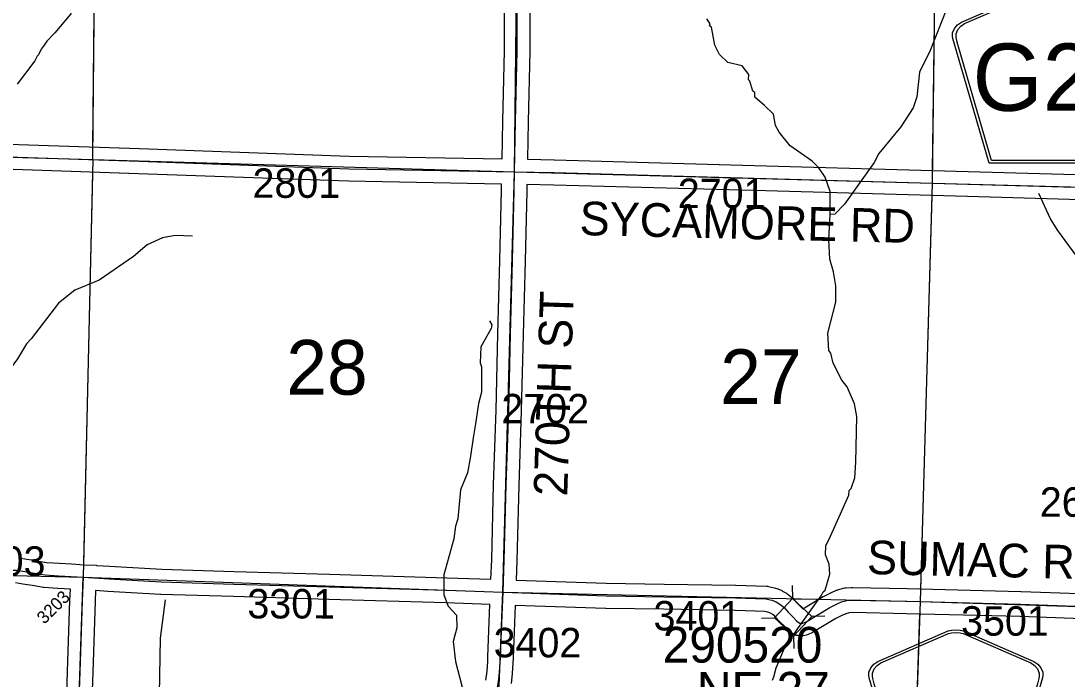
# Model space of a CAD drawing. Extents: x -132.8 to -73.3, y -60 to -26.
# Drawn here: x -113.765 to -111.28, y -37.838 to -36.274 of the extents above; entities that cross this region are included whole.
import ezdxf

# ---------------------------------------------------------------- set-up
doc = ezdxf.new("R2010")
doc.units = 0
for name, color, linetype in [('tdCoHydroRiver', 7, 'Continuous'), ('tdCoSecRdNmbr', 7, 'Continuous'), ('tdCoSecRdTxt', 7, 'Continuous'), ('tdCoSecRteBand', 7, 'Continuous'), ('tdCoSecRteCL', 7, 'Continuous'), ('tdCoSectLine', 7, 'Continuous'), ('tdCoSectLinePart', 7, 'Continuous'), ('tdCoSectNmbr', 7, 'Continuous'), ('tdCoShieldCoRte', 7, 'Continuous'), ('tdCoShieldCoRteHrd', 7, 'Continuous'), ('tdCoStrucSec', 7, 'Continuous'), ('tdCoStrucSecCoName', 7, 'Continuous'), ('tdCoStrucSecFHWANum', 7, 'Continuous'), ('tdCoSurfGravel', 7, 'Continuous')]:
    doc.layers.add(name, color=color, linetype=linetype)

msp = doc.modelspace()

# ---------------------------------------------------------------- linework, layer by layer
at = {"layer": 'tdCoHydroRiver'}
for points in [[(-111.453, -35.7994), (-111.4533, -35.8089), (-111.4486, -35.8137), (-111.4489, -35.8248), (-111.4427, -35.8281), (-111.4364, -35.8913), (-111.4386, -36.0396), (-111.4512, -36.1007), (-111.4597, -36.1242), (-111.4812, -36.1615), (-111.567, -36.2461), (-111.6058, -36.3444), (-111.6307, -36.3959), (-111.6369, -36.4541), (-111.6455, -36.4807), (-111.6751, -36.5257), (-111.7272, -36.589), (-111.7388, -36.6108), (-111.8092, -36.7099), (-111.8318, -36.733), (-111.8429, -36.7343)], [(-113.4511, -36.0575), (-113.5248, -36.1029), (-113.5667, -36.1365), (-113.6122, -36.1874), (-113.6419, -36.2387), (-113.6471, -36.2575), (-113.6845, -36.3023), (-113.704, -36.3223), (-113.7105, -36.3316), (-113.7171, -36.3409), (-113.7238, -36.3549), (-113.727, -36.358), (-113.732, -36.3689), (-113.7745, -36.4246)], [(-111.8429, -36.7343), (-111.8431, -36.6791), (-111.8549, -36.6457), (-111.8701, -36.6232), (-111.8854, -36.607), (-111.9382, -36.571), (-111.9642, -36.5388), (-111.9732, -36.5228), (-111.9773, -36.4958), (-111.9988, -36.4748), (-112.022, -36.4553), (-112.0217, -36.4442), (-112.0264, -36.4409), (-112.0337, -36.4171), (-112.0368, -36.4139), (-112.0364, -36.4013), (-112.0517, -36.3804), (-112.0862, -36.3732), (-112.1062, -36.3537), (-112.1167, -36.3314), (-112.1251, -36.2886), (-112.1297, -36.2853), (-112.128, -36.2806), (-112.1356, -36.2694)], [(-111.2583, -36.8313), (-111.3026, -36.7718), (-111.3193, -36.7445), (-111.3477, -36.6839)], [(-111.98, -37.8413), (-111.9766, -37.8335), (-111.9713, -37.8115), (-111.9512, -37.7647), (-111.92, -37.7182), (-111.8644, -37.6408), (-111.8594, -37.6314), (-111.8546, -37.6268), (-111.8442, -37.5892), (-111.8451, -37.5655), (-111.854, -37.5432), (-111.8535, -37.5212), (-111.8452, -37.5056), (-111.7983, -37.4011), (-111.7981, -37.3901), (-111.7932, -37.3855), (-111.7847, -37.3604), (-111.7821, -37.3227), (-111.7794, -37.2139), (-111.7849, -37.1838), (-111.8028, -37.1439), (-111.8151, -37.1278), (-111.8361, -37.0878), (-111.8418, -37.064), (-111.8464, -37.0576), (-111.8485, -37.0165), (-111.8293, -36.9429), (-111.8299, -36.9034), (-111.8353, -36.8702), (-111.844, -36.84), (-111.846, -36.7942), (-111.8429, -36.7343)], [(-113.3576, -36.7854), (-113.3986, -36.7844), (-113.4287, -36.7899), (-113.4654, -36.8063), (-113.4977, -36.8339), (-113.5796, -36.8902), (-113.637, -36.9139), (-113.6757, -36.9445), (-113.7409, -37.0296), (-113.7523, -37.0419), (-113.7737, -37.0776), (-113.8309, -37.1551), (-113.871, -37.1777), (-113.8923, -37.2103), (-113.8989, -37.2196), (-113.94, -37.2232), (-113.9607, -37.2306), (-113.9833, -37.2505), (-114.0605, -37.2454), (-114.0908, -37.2572), (-114.0972, -37.2618)], [(-112.6526, -36.9865), (-112.6465, -36.9961), (-112.6483, -37.0055), (-112.6731, -37.049), (-112.6741, -37.0869), (-112.6711, -37.0964), (-112.6711, -37.1564), (-112.6781, -37.183), (-112.6856, -37.2317), (-112.6912, -37.2647), (-112.6971, -37.3087), (-112.7044, -37.3479), (-112.7212, -37.3885), (-112.7277, -37.4578), (-112.7329, -37.475), (-112.7368, -37.5049), (-112.7611, -37.591), (-112.7607, -37.6383), (-112.7503, -37.6654), (-112.7304, -37.6864), (-112.7295, -37.7164), (-112.7383, -37.7493), (-112.7332, -37.7968), (-112.6958, -37.9397)], [(-112.6838, -38.7098), (-112.7007, -38.692), (-112.7713, -38.676), (-112.7928, -38.6518), (-112.8151, -38.5992), (-112.8505, -38.5636), (-112.922, -38.5191), (-112.9589, -38.4803), (-113.0165, -38.3874), (-113.0548, -38.3422), (-113.12, -38.2995), (-113.1475, -38.2657), (-113.1536, -38.2561), (-113.1664, -38.2005), (-113.1769, -38.1813), (-113.2032, -38.1602), (-113.2623, -38.1255), (-113.3241, -38.075), (-113.3363, -38.0574), (-113.3777, -38.009), (-113.4262, -37.9305), (-113.4358, -37.875), (-113.434, -37.741), (-113.4222, -37.6498)]]:
    msp.add_lwpolyline(points, dxfattribs=at)
at = {"layer": 'tdCoSecRteBand'}
for points in [[(-113.9884, -36.5605), (-113.4838, -36.5772), (-113.4838, -36.5772), (-113.4837, -36.5772), (-112.9856, -36.5952), (-112.6222, -36.6018), (-112.6222, -36.6018), (-112.6222, -36.6018), (-112.6204, -36.5127), (-112.6204, -36.5126), (-112.6204, -36.5126), (-112.6167, -36.3447), (-112.6163, -36.2123)], [(-112.5563, -36.2126), (-112.5568, -36.3452), (-112.5568, -36.3455), (-112.5568, -36.3457), (-112.5605, -36.5139), (-112.5622, -36.6029), (-112.4983, -36.6041), (-112.4982, -36.6041), (-112.498, -36.6041), (-112.0228, -36.6174), (-112.0228, -36.6174), (-112.0228, -36.6174), (-111.5151, -36.6317), (-111.5151, -36.6317), (-111.5151, -36.6317), (-111.0041, -36.6463)], [(-112.6488, -37.6012), (-112.6471, -37.5547), (-112.6424, -37.3763), (-112.6424, -37.3762), (-112.6424, -37.3762), (-112.6367, -37.1995), (-112.6323, -37.0178), (-112.6323, -37.0178), (-112.6323, -37.0178), (-112.6278, -36.8434), (-112.6236, -36.6763), (-112.6234, -36.6618), (-112.987, -36.6552), (-112.9872, -36.6552), (-112.9875, -36.6552), (-113.4859, -36.6372), (-113.9903, -36.6204)], [(-111.0058, -36.7062), (-111.5168, -36.6917), (-112.0245, -36.6774), (-112.4996, -36.6641), (-112.5634, -36.6629), (-112.5637, -36.6776), (-112.5637, -36.6777), (-112.5637, -36.6778), (-112.5679, -36.845), (-112.5679, -36.845), (-112.5679, -36.845), (-112.5723, -37.0193), (-112.5767, -37.201), (-112.5767, -37.2012), (-112.5767, -37.2013), (-112.5824, -37.378), (-112.5871, -37.5565), (-112.5871, -37.5566), (-112.5871, -37.5568), (-112.5889, -37.6032), (-112.3748, -37.6106), (-112.2377, -37.6126), (-112.2377, -37.6126), (-112.2377, -37.6126), (-112.0678, -37.6153), (-112.0674, -37.6153), (-112.0671, -37.6153), (-112.0194, -37.617), (-111.9946, -37.6178), (-111.9919, -37.6179), (-111.9892, -37.6184), (-111.9754, -37.6214), (-111.9727, -37.622), (-111.9701, -37.623), (-111.9595, -37.6275), (-111.9577, -37.6282), (-111.956, -37.6292), (-111.9471, -37.6344), (-111.9451, -37.6356), (-111.9433, -37.637), (-111.9342, -37.6444), (-111.9321, -37.6461), (-111.9303, -37.6482), (-111.921, -37.6591), (-111.9096, -37.6698), (-111.9085, -37.6708), (-111.9079, -37.6715)], [(-113.7712, -37.5501), (-113.7513, -37.5533), (-113.7234, -37.5577), (-113.7233, -37.5577), (-113.7231, -37.5578), (-113.704, -37.561), (-113.6739, -37.5633), (-113.645, -37.5649), (-113.6153, -37.5666), (-113.5856, -37.5678), (-113.5856, -37.5683), (-113.5851, -37.5683), (-113.5551, -37.57), (-113.555, -37.57), (-113.555, -37.57), (-113.4309, -37.5773), (-113.2589, -37.5825), (-113.0323, -37.5892), (-113.0323, -37.5892), (-113.0323, -37.5892), (-112.7539, -37.5976), (-112.7538, -37.5976), (-112.7537, -37.5976), (-112.6489, -37.6012), (-112.6488, -37.6012)], [(-113.6598, -37.9743), (-113.6546, -37.8202), (-113.6489, -37.6515), (-113.6489, -37.6514), (-113.6489, -37.6513), (-113.6479, -37.6249), (-113.6775, -37.6232), (-113.6779, -37.6232), (-113.6782, -37.6232), (-113.71, -37.6207), (-113.7113, -37.6206), (-113.7127, -37.6204), (-113.733, -37.6169), (-113.7607, -37.6125), (-113.7607, -37.6125), (-113.7608, -37.6125), (-113.7781, -37.6097)], [(-111.9079, -37.6715), (-111.8595, -37.6425), (-111.8586, -37.642), (-111.8576, -37.6415), (-111.8416, -37.6333), (-111.8406, -37.6328), (-111.8396, -37.6324), (-111.8277, -37.6275), (-111.8262, -37.6268), (-111.8247, -37.6264), (-111.8121, -37.6227), (-111.809, -37.6218), (-111.8058, -37.6215), (-111.7922, -37.6206), (-111.7908, -37.6204), (-111.7894, -37.6205), (-111.6604, -37.6234), (-111.6604, -37.6234), (-111.6603, -37.6234), (-111.3901, -37.6301), (-111.3899, -37.6301), (-111.3897, -37.6301), (-111.1605, -37.6385)], [(-112.6606, -37.8409), (-112.6581, -37.82), (-112.6566, -37.7968), (-112.6559, -37.7855), (-112.6535, -37.7229), (-112.6511, -37.6611), (-112.7558, -37.6575), (-113.0341, -37.6491), (-113.2607, -37.6425), (-113.2607, -37.6425), (-113.2607, -37.6425), (-113.4331, -37.6373), (-113.4336, -37.6373), (-113.434, -37.6373), (-113.5585, -37.6299), (-113.588, -37.6282), (-113.589, -37.6536), (-113.5946, -37.8222), (-113.5998, -37.9763)], [(-111.161, -37.6985), (-111.3917, -37.6901), (-111.6618, -37.6834), (-111.7893, -37.6805), (-111.7982, -37.6811), (-111.8062, -37.6835), (-111.8155, -37.6874), (-111.8295, -37.6945), (-111.8849, -37.7277), (-111.8864, -37.7286), (-111.888, -37.7293), (-111.8952, -37.7326), (-111.8992, -37.7344), (-111.9035, -37.735), (-111.9073, -37.7355), (-111.9111, -37.736), (-111.9149, -37.7356), (-111.9189, -37.7351), (-111.9239, -37.7345), (-111.9286, -37.7322), (-111.9324, -37.7304), (-111.9364, -37.7284), (-111.9396, -37.7253), (-111.9434, -37.7218), (-111.9444, -37.7208), (-111.9454, -37.7198), (-111.9517, -37.7125), (-111.9633, -37.7017), (-111.9644, -37.7006), (-111.9655, -37.6993), (-111.9741, -37.6893), (-111.9793, -37.6851), (-111.9845, -37.6821), (-111.9907, -37.6795), (-111.9991, -37.6777), (-112.0213, -37.677), (-112.0214, -37.677), (-112.0215, -37.677), (-112.069, -37.6753), (-112.2386, -37.6726), (-112.3759, -37.6706), (-112.3762, -37.6706), (-112.3765, -37.6706), (-112.5912, -37.6632), (-112.5912, -37.6633), (-112.5935, -37.7252), (-112.5935, -37.7253), (-112.5935, -37.7253), (-112.596, -37.7882), (-112.596, -37.7885), (-112.596, -37.7888), (-112.5967, -37.8005), (-112.5982, -37.8246), (-112.5983, -37.8255), (-112.5984, -37.8263), (-112.6011, -37.8488)]]:
    msp.add_lwpolyline(points, dxfattribs=at)
at = {"layer": 'tdCoSecRteCL'}
for points in [[(-112.5928, -36.6324), (-112.5904, -36.5133), (-112.5868, -36.3451), (-112.5863, -36.2124), (-112.5848, -36.0479), (-112.5833, -35.8827), (-112.5813, -35.7096), (-112.5811, -35.6338)], [(-114.5922, -36.5747), (-114.4806, -36.5771), (-113.9894, -36.5904), (-113.4848, -36.6072), (-112.9864, -36.6252), (-112.5928, -36.6324)], [(-112.62, -37.6322), (-112.6171, -37.5557), (-112.6124, -37.3771), (-112.6067, -37.2003), (-112.6023, -37.0186), (-112.5978, -36.8442), (-112.5937, -36.677), (-112.5928, -36.6324)], [(-112.5928, -36.6324), (-112.4989, -36.6341), (-112.0237, -36.6474), (-111.5159, -36.6617), (-111.0049, -36.6763), (-110.6144, -36.6859)], [(-114.6175, -37.5723), (-114.5296, -37.5745), (-114.2682, -37.5807), (-114.0583, -37.5876), (-113.9286, -37.5903), (-113.8675, -37.5905), (-113.845, -37.5903), (-113.8283, -37.5896), (-113.8125, -37.5864), (-113.7972, -37.5817), (-113.7878, -37.5799), (-113.776, -37.5797), (-113.756, -37.5829), (-113.7281, -37.5873), (-113.7077, -37.5908), (-113.6759, -37.5933), (-113.6167, -37.5966)], [(-113.6529, -38.6203), (-113.6522, -38.6135), (-113.6493, -38.5825), (-113.6468, -38.4801), (-113.6409, -38.3087), (-113.6347, -38.1341), (-113.6298, -37.9753), (-113.6246, -37.8212), (-113.6189, -37.6525), (-113.6167, -37.5966)], [(-113.6167, -37.5966), (-113.5567, -37.5999), (-113.4322, -37.6073), (-113.2598, -37.6125), (-113.0332, -37.6192), (-112.7548, -37.6275), (-112.62, -37.6322)], [(-112.6502, -38.7283), (-112.6511, -38.6405), (-112.6511, -38.6311), (-112.6514, -38.5164), (-112.6472, -38.3529), (-112.6417, -38.183), (-112.6405, -38.1446), (-112.6405, -38.1332), (-112.6414, -38.126), (-112.6427, -38.1145), (-112.6504, -38.0733), (-112.6543, -38.0489), (-112.6556, -38.0309), (-112.656, -38.0104), (-112.6536, -37.9816), (-112.6403, -37.9004), (-112.6309, -37.8452), (-112.6282, -37.8227), (-112.6267, -37.7987), (-112.626, -37.787), (-112.6235, -37.7241), (-112.62, -37.6322)], [(-112.62, -37.6322), (-112.3755, -37.6406), (-112.2381, -37.6426), (-112.0682, -37.6453), (-112.0204, -37.647), (-111.9955, -37.6478), (-111.9817, -37.6507), (-111.9711, -37.6552), (-111.9622, -37.6603), (-111.9531, -37.6677), (-111.9427, -37.6798), (-111.9301, -37.6917), (-111.9228, -37.6999), (-111.9191, -37.7034), (-111.9153, -37.7053), (-111.9114, -37.7058), (-111.9076, -37.7053), (-111.9003, -37.702), (-111.8441, -37.6682), (-111.828, -37.6601), (-111.8162, -37.6552), (-111.8036, -37.6515), (-111.7901, -37.6505), (-111.6611, -37.6534), (-111.3908, -37.6601), (-111.1299, -37.6696)]]:
    msp.add_lwpolyline(points, dxfattribs=at)
at = {"layer": 'tdCoSectLine'}
for points in [[(-113.5947, -36.6036), (-113.585, -35.6058)], [(-112.5932, -36.6324), (-112.5815, -35.6338)], [(-111.6002, -36.6593), (-111.5871, -35.663)], [(-114.5926, -36.5747), (-113.5947, -36.6036)], [(-113.5947, -36.6036), (-113.6171, -37.5966)], [(-113.5947, -36.6036), (-112.5932, -36.6324)], [(-112.6204, -37.6322), (-112.5932, -36.6324)], [(-112.5932, -36.6324), (-111.6002, -36.6593)], [(-111.6288, -37.6542), (-111.6002, -36.6593)], [(-111.6002, -36.6593), (-110.6148, -36.6859)], [(-114.6179, -37.5723), (-113.6171, -37.5966)], [(-113.6518, -38.6046), (-113.6171, -37.5966)], [(-113.6171, -37.5966), (-112.6204, -37.6322)], [(-112.6515, -38.6269), (-112.6433, -38.2198), (-112.6204, -37.6322)], [(-112.6204, -37.6322), (-111.6288, -37.6542)], [(-111.6624, -38.6563), (-111.6288, -37.6542)], [(-111.6288, -37.6542), (-110.6317, -37.686)]]:
    msp.add_lwpolyline(points, dxfattribs=at)
at = {"layer": 'tdCoSectLinePart'}
for points in [[(-111.5998, -36.6297), (-111.5875, -35.693)], [(-113.5945, -36.5741), (-113.589, -36.0137)], [(-113.5954, -36.6341), (-113.6164, -37.5663)], [(-111.6279, -37.6244), (-111.601, -36.6897)], [(-111.9315, -37.6475), (-111.8704, -37.6489)], [(-111.6557, -38.458), (-111.6298, -37.6843)]]:
    msp.add_lwpolyline(points, dxfattribs=at)
at = {"layer": 'tdCoShieldCoRte'}
for points in [[(-111.4656, -36.612), (-111.5476, -36.3291), (-111.5515, -36.3159), (-111.5522, -36.3101), (-111.5522, -36.3022), (-111.5479, -36.2919), (-111.5407, -36.2834), (-111.5311, -36.2768), (-111.3638, -36.2044), (-111.3563, -36.2028), (-111.3459, -36.2019), (-111.3355, -36.2028), (-111.3279, -36.2044), (-111.1607, -36.2768), (-111.1511, -36.2834), (-111.1438, -36.2919), (-111.1396, -36.3022), (-111.1396, -36.3101), (-111.1403, -36.3159), (-111.1442, -36.3291), (-111.2261, -36.612)], [(-111.4598, -36.6057), (-111.5395, -36.3304), (-111.5432, -36.3178), (-111.5439, -36.3121), (-111.5439, -36.3046), (-111.5399, -36.2947), (-111.5329, -36.2866), (-111.5237, -36.2802), (-111.3631, -36.2107), (-111.3559, -36.2091), (-111.3459, -36.2082), (-111.3359, -36.2091), (-111.3287, -36.2107), (-111.1681, -36.2802), (-111.1589, -36.2866), (-111.1519, -36.2947), (-111.1478, -36.3046), (-111.1478, -36.3121), (-111.1485, -36.3178), (-111.1522, -36.3304), (-111.232, -36.6057)]]:
    msp.add_lwpolyline(points, close=True, dxfattribs=at)
at = {"layer": 'tdCoShieldCoRteHrd'}
for points in [[(-111.6643, -38.1315), (-111.7463, -37.8486), (-111.7501, -37.8355), (-111.7509, -37.8296), (-111.7509, -37.8217), (-111.7466, -37.8114), (-111.7393, -37.8029), (-111.7298, -37.7963), (-111.5625, -37.7239), (-111.555, -37.7223), (-111.5446, -37.7214), (-111.5341, -37.7223), (-111.5266, -37.7239), (-111.3593, -37.7963), (-111.3498, -37.8029), (-111.3425, -37.8114), (-111.3382, -37.8217), (-111.3382, -37.8296), (-111.339, -37.8355), (-111.3429, -37.8486), (-111.4248, -38.1315)], [(-111.6585, -38.1252), (-111.7382, -37.8499), (-111.7419, -37.8373), (-111.7426, -37.8316), (-111.7426, -37.8241), (-111.7385, -37.8142), (-111.7316, -37.8061), (-111.7224, -37.7997), (-111.5618, -37.7302), (-111.5546, -37.7286), (-111.5446, -37.7278), (-111.5345, -37.7286), (-111.5273, -37.7302), (-111.3667, -37.7997), (-111.3576, -37.8061), (-111.3506, -37.8142), (-111.3465, -37.8241), (-111.3465, -37.8316), (-111.3472, -37.8373), (-111.3509, -37.8499), (-111.4307, -38.1252)]]:
    msp.add_lwpolyline(points, close=True, dxfattribs=at)
at = {"layer": 'tdCoStrucSec'}
for points in [[(-111.9331, -37.6158), (-111.9322, -37.6471), (-111.8866, -37.69)], [(-112.0063, -37.6936), (-111.9751, -37.6927), (-111.9322, -37.6471)], [(-111.9286, -37.7661), (-111.9295, -37.7355), (-111.9751, -37.6927)], [(-111.8554, -37.689), (-111.8866, -37.69), (-111.9295, -37.7355)]]:
    msp.add_lwpolyline(points, dxfattribs=at)
at = {"layer": 'tdCoSurfGravel'}
for points in [[(-112.62, -37.6322), (-112.6171, -37.5557), (-112.6124, -37.3771), (-112.6067, -37.2003), (-112.6023, -37.0186), (-112.5978, -36.8442), (-112.5937, -36.677), (-112.5928, -36.6324), (-112.5904, -36.5133), (-112.5868, -36.3451), (-112.5863, -36.2124), (-112.5848, -36.0479), (-112.5833, -35.8827), (-112.5813, -35.7096), (-112.5811, -35.6338), (-112.5808, -35.5485), (-112.5801, -35.3951), (-112.5801, -35.2176), (-112.5796, -35.1614), (-112.579, -35.1048)], [(-115.5886, -36.5502), (-115.4212, -36.5552), (-115.3409, -36.5572), (-114.9647, -36.5665), (-114.5922, -36.5747), (-114.4806, -36.5771), (-113.9894, -36.5904), (-113.4848, -36.6072), (-112.9864, -36.6252), (-112.5928, -36.6324), (-112.4989, -36.6341), (-112.0237, -36.6474), (-111.5159, -36.6617), (-111.0049, -36.6763), (-110.6144, -36.6859)], [(-113.776, -37.5797), (-113.756, -37.5829), (-113.7281, -37.5873), (-113.7077, -37.5908), (-113.6759, -37.5933), (-113.6167, -37.5966), (-113.5567, -37.5999), (-113.4322, -37.6073), (-113.2598, -37.6125), (-113.0332, -37.6192), (-112.7548, -37.6275), (-112.62, -37.6322), (-112.62, -37.6322)], [(-113.6529, -38.6203), (-113.6522, -38.6135), (-113.6493, -38.5825), (-113.6468, -38.4801), (-113.6409, -38.3087), (-113.6347, -38.1341), (-113.6298, -37.9753), (-113.6246, -37.8212), (-113.6189, -37.6525), (-113.6167, -37.5966)], [(-112.6267, -37.7987), (-112.626, -37.787), (-112.6235, -37.7241), (-112.62, -37.6322)], [(-112.62, -37.6322), (-112.3755, -37.6406), (-112.2381, -37.6426), (-112.0682, -37.6453), (-112.0204, -37.647), (-111.9955, -37.6478), (-111.9817, -37.6507), (-111.9711, -37.6552), (-111.9622, -37.6603), (-111.9531, -37.6677), (-111.9427, -37.6798), (-111.9301, -37.6917), (-111.9228, -37.6999), (-111.9191, -37.7034), (-111.9153, -37.7053), (-111.9114, -37.7058), (-111.9076, -37.7053), (-111.9003, -37.702), (-111.8441, -37.6682), (-111.828, -37.6601), (-111.8162, -37.6552), (-111.8036, -37.6515), (-111.7901, -37.6505), (-111.6611, -37.6534), (-111.3908, -37.6601), (-111.1299, -37.6696)], [(-112.6414, -38.126), (-112.6427, -38.1145), (-112.6504, -38.0733), (-112.6543, -38.0489), (-112.6556, -38.0309), (-112.656, -38.0104), (-112.6536, -37.9816), (-112.6403, -37.9004), (-112.6309, -37.8452), (-112.6282, -37.8227), (-112.6267, -37.7987)]]:
    msp.add_lwpolyline(points, dxfattribs=at)

# ---------------------------------------------------------------- texts
at = {"layer": 'tdCoSecRdNmbr'}
for s, height, rotation, p in [('2801', 0.07, 359.9148, (-113.2152, -36.6944)), ('2701', 0.07, 359.9156, (-112.205, -36.7188)), ('2702', 0.07, 359.9153, (-112.6241, -37.2305)), ('2604', 0.07, 359.9165, (-111.3451, -37.4525)), ('2903', 0.07, 359.9143, (-113.9152, -37.5927)), ('3301', 0.07, 359.9148, (-113.2274, -37.6942)), ('3203', 0.03, 44.9144, (-113.7097, -37.7094)), ('3401', 0.07, 359.9157, (-112.2626, -37.7228)), ('3501', 0.07, 359.9161, (-111.5321, -37.7352)), ('3402', 0.07, 359.9153, (-112.6424, -37.7866))]:
    msp.add_text(s, height=height, rotation=rotation, dxfattribs=at).set_placement(p)
at = {"layer": 'tdCoSecRdTxt'}
for s, rotation, p in [('SYCAMORE RD', 358.6263, (-112.4389, -36.7829)), ('270TH ST', 88.1777, (-112.4676, -37.4047)), ('SUMAC RD', 358.6694, (-111.7561, -37.5887))]:
    msp.add_text(s, height=0.08, rotation=rotation, dxfattribs=at).set_placement(p)
at = {"layer": 'tdCoSectNmbr'}
for s, rotation, p in [('28', 359.9148, (-113.135, -37.1623)), ('27', 359.9156, (-112.1044, -37.1845))]:
    msp.add_text(s, height=0.13, rotation=rotation, dxfattribs=at).set_placement(p)
at = {"layer": 'tdCoShieldCoRte'}
msp.add_text('G20', height=0.16, dxfattribs=at).set_placement((-111.5047, -36.4877))
at = {"layer": 'tdCoStrucSecCoName'}
msp.add_text('NE 27', height=0.085, dxfattribs=at).set_placement((-112.1596, -37.9065))
at = {"layer": 'tdCoStrucSecFHWANum'}
msp.add_text('290520', height=0.085, dxfattribs=at).set_placement((-112.2408, -37.7994))

doc.saveas('drawing.dxf')
